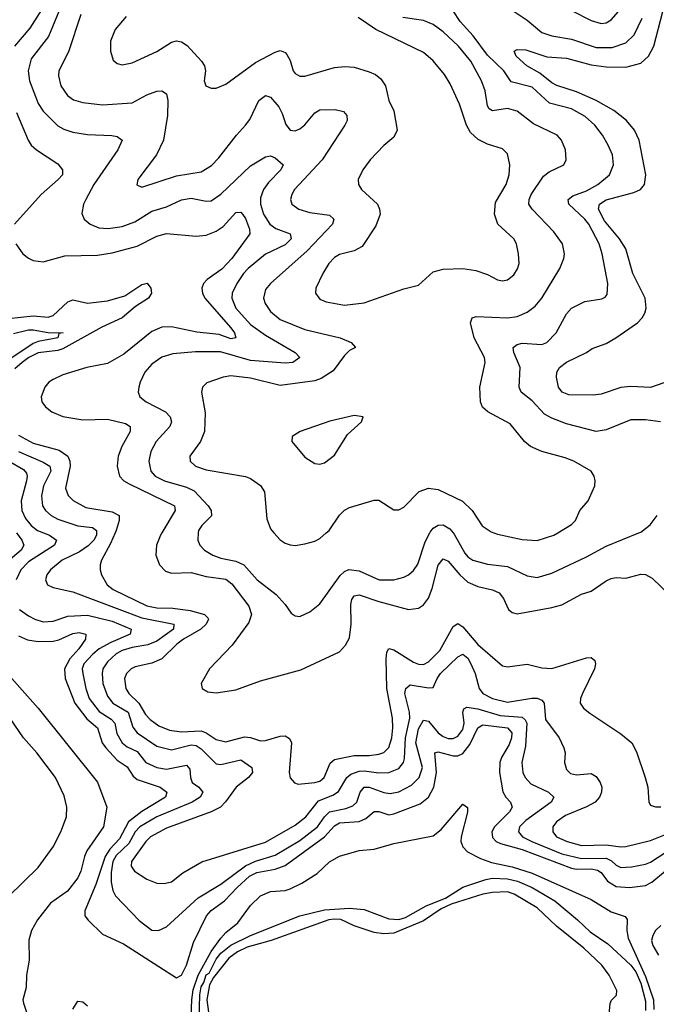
# Model space of a CAD drawing. Header units: inches. Extents: x 1305375 to 1407406, y 744550 to 841633.
# Tile 349 of 509: x 1390815 to 1393393, y 788091 to 792077. Entities that reach past the tile are written whole.
import ezdxf

# ---------------------------------------------------------------- set-up
doc = ezdxf.new("R2010")
doc.units = ezdxf.units.IN
doc.header["$MEASUREMENT"] = 0
doc.layers.add('B3798', color=7, linetype='Continuous')
doc.layers.add('B3799', color=7, linetype='Continuous')

msp = doc.modelspace()

# ---------------------------------------------------------------- linework, layer by layer
at = {"layer": 'B3798', "color": 5}
for points, elevation in [([(1390802.1, 790000), (1390822.9, 789970), (1390831.2, 789950), (1390820.4, 789930), (1390750.5, 789870)], 920), ([(1390911.3, 790000), (1390935.2, 789990), (1390964.3, 789970), (1390955.9, 789950), (1390850, 789882.6), (1390819.1, 789850), (1390801, 789810)], 940), ([(1391125.3, 790000), (1391125.3, 789990), (1391114.8, 789970), (1391092.7, 789947.3), (1391056.6, 789923.4), (1390986.4, 789890), (1390939.7, 789850), (1390924.9, 789830), (1390918.9, 789810), (1390927.4, 789790), (1390950, 789779), (1391030, 789761.3), (1391310, 789655.8), (1391439.2, 789630), (1391438.1, 789610), (1391370, 789561.5), (1391333.5, 789546.5), (1391270, 789535.6), (1391230, 789523.4), (1391205.1, 789510), (1391170, 789478.1), (1391152.2, 789450), (1391148.9, 789430), (1391151.2, 789390), (1391170, 789338.3), (1391191.6, 789310), (1391253.6, 789273.6), (1391273.2, 789213.2), (1391290.8, 789190.8), (1391370, 789136.2), (1391430, 789122.1), (1391510, 789142), (1391530, 789139.5), (1391550, 789126.3), (1391610, 789065.1), (1391630, 789062.3), (1391710, 789080.7), (1391754.7, 789050), (1391758.3, 789030), (1391741.9, 789010), (1391691.3, 788970), (1391648.8, 788911.2), (1391627.8, 788890), (1391589.8, 788870.2), (1391410, 788803.9), (1391345, 788770), (1391325.1, 788750), (1391267.3, 788670), (1391265.7, 788650), (1391280.2, 788630), (1391330, 788598.3), (1391370, 788582.3), (1391399.6, 788580.4), (1391430, 788586.7), (1391475.8, 788624.2), (1391552.3, 788667.7), (1391810, 788747.5), (1391930, 788816.6), (1391973.2, 788850), (1392025.1, 788914.9), (1392082.6, 788937.4), (1392106.7, 788953.3), (1392139.4, 789010), (1392156.6, 789023.4), (1392190, 789035.2), (1392210, 789036.7), (1392270, 789028.6), (1392310, 789029.7), (1392350, 789046.5), (1392369.4, 789070), (1392373.8, 789086.2), (1392377.1, 789170), (1392394.8, 789250), (1392394.1, 789274.1), (1392374.7, 789350), (1392379, 789370), (1392395.7, 789384.3), (1392470, 789373), (1392490, 789374), (1392505.5, 789410), (1392519.4, 789430), (1392590, 789497.7), (1392610, 789508.5), (1392630, 789493), (1392642.5, 789470), (1392659.6, 789430), (1392676.2, 789370), (1392690, 789349.6), (1392730, 789329.7), (1392790, 789314.2), (1392889, 789331), (1392910.1, 789330.1), (1392930, 789322.7), (1392939.2, 789310), (1392944.7, 789244.7), (1393000.2, 789170), (1393018.9, 789130), (1393024.6, 789110), (1393021.5, 789070), (1393030, 789041.3), (1393046.1, 789026.1), (1393070, 789019.8), (1393130, 789025.6), (1393150, 789014.3), (1393165.2, 788990), (1393172.8, 788970), (1393171, 788950), (1393163, 788930), (1393146, 788910), (1393109.8, 788890.2), (1393024.8, 788855.2), (1392989.4, 788830), (1392974.3, 788810), (1392973.6, 788790), (1392989.5, 788770), (1393032.3, 788750), (1393090, 788734.1), (1393190, 788737.6), (1393250, 788729.3), (1393270, 788730.9), (1393370, 788754.6), (1393430, 788779.4)], 960), ([(1391201.2, 790000), (1391183.2, 789956.8), (1391146.7, 789890), (1391141.1, 789870), (1391140.5, 789850), (1391146.6, 789830), (1391168.9, 789790), (1391192.8, 789770), (1391330, 789704), (1391370, 789695.9), (1391434.6, 789694.6), (1391505.7, 789685.7), (1391563.9, 789670), (1391576.5, 789656.5), (1391579.3, 789650), (1391570.6, 789630), (1391549.1, 789610), (1391477.7, 789570), (1391451.5, 789550), (1391390.6, 789489.4), (1391350, 789472.6), (1391282.4, 789457.6), (1391266.8, 789450), (1391247.6, 789430), (1391239.3, 789410), (1391244.6, 789370), (1391256.6, 789350), (1391296.9, 789310), (1391325, 789265), (1391343.8, 789243.8), (1391379, 789219), (1391421.7, 789201.7), (1391470, 789194.7), (1391550, 789198.9), (1391570.5, 789190.5), (1391610, 789164), (1391650, 789154.5), (1391725.7, 789174.3), (1391750, 789172), (1391790, 789158.6), (1391810, 789158.7), (1391870, 789177), (1391890, 789178.7), (1391908.1, 789168.1), (1391915.7, 789150), (1391906.4, 789030), (1391910, 789007.7), (1391928, 788988), (1391943, 788983), (1392009.6, 788989.6), (1392030, 788995.1), (1392048.3, 789010), (1392072.8, 789067.2), (1392090, 789082.6), (1392170, 789098.9), (1392230, 789098.6), (1392270, 789103.6), (1392290, 789110.8), (1392310, 789131.3), (1392321.8, 789170), (1392325.9, 789210), (1392324.1, 789250), (1392301.2, 789370), (1392299.3, 789490), (1392302.4, 789517.6), (1392310, 789531.8), (1392330, 789526.9), (1392410, 789475.9), (1392430, 789468.3), (1392450, 789467.7), (1392470, 789478), (1392516.1, 789523.9), (1392570, 789621.2), (1392590, 789633.1), (1392610, 789619.4), (1392670, 789547.9), (1392770, 789461.8), (1392790, 789457.1), (1392870, 789468.1), (1392930, 789453.1), (1392970, 789451.5), (1393110, 789493.7), (1393130, 789495.2), (1393143.6, 789483.6), (1393146.7, 789470), (1393143.2, 789450), (1393093.8, 789350), (1393086, 789330), (1393085.4, 789310), (1393098, 789290), (1393123.6, 789270), (1393250, 789186.8), (1393294.2, 789150), (1393313.3, 789113.3), (1393348.5, 789010), (1393358.2, 788970), (1393363.1, 788910), (1393370, 788897.3), (1393390.3, 788890.3), (1393411.5, 788891.5)], 980), ([(1391390.9, 790000), (1391385, 789990), (1391369.4, 789950), (1391366.7, 789910), (1391381, 789870), (1391405.2, 789845.2), (1391430, 789836.4), (1391510, 789838.9), (1391570, 789822.9), (1391650, 789812), (1391673.7, 789793.7), (1391742.7, 789702.7), (1391754.3, 789670), (1391743.3, 789636.7), (1391675, 789545), (1391583.5, 789450), (1391550.4, 789390.3), (1391553.7, 789370), (1391576.6, 789356.6), (1391610, 789351.7), (1391690, 789364.7), (1391790, 789400.8), (1391954.1, 789445.9), (1392110, 789518.6), (1392135, 789545), (1392150, 789575.5), (1392157.7, 789630), (1392155.8, 789710), (1392159.9, 789730), (1392170, 789744.4), (1392190, 789748.7), (1392270, 789721.5), (1392390, 789689.5), (1392430, 789695.1), (1392450, 789708.6), (1392470, 789735.6), (1392485.8, 789774.2), (1392510, 789869.1), (1392530, 789894.2), (1392550, 789885.5), (1392597, 789830), (1392630, 789800.7), (1392670, 789782.7), (1392729.2, 789769.2), (1392757, 789756.9), (1392774.6, 789734.6), (1392794.4, 789690), (1392810, 789677.1), (1392830, 789672.3), (1392970, 789697.2), (1393010, 789708.8), (1393090, 789752.1), (1393130, 789763.7), (1393190, 789805.8), (1393210, 789814.6), (1393230, 789818.7), (1393270, 789817.1), (1393330, 789833.4), (1393350, 789831.4), (1393377, 789817), (1393450, 789744.6)], 1020), ([(1391537.8, 790000), (1391535.8, 789970), (1391545, 789950), (1391563.5, 789930), (1391596.5, 789910), (1391630, 789897.3), (1391690, 789885), (1391722.6, 789870), (1391777.1, 789810), (1391854, 789750), (1391890.3, 789710), (1391914.5, 789674.5), (1391930, 789663.7), (1391950, 789661.7), (1391990, 789679.6), (1392030, 789713.1), (1392112.3, 789827.7), (1392130, 789844.1), (1392148.1, 789851.9), (1392190, 789846.7), (1392270.1, 789810.1), (1392330, 789810.2), (1392370, 789820.2), (1392390, 789830.2), (1392410, 789847.1), (1392427.1, 789872.9), (1392457, 789963), (1392476, 790000)], 1040), ([(1391844.7, 790000), (1391870, 789971.8), (1391890, 789958.3), (1391910, 789951.5), (1391930, 789949.1), (1391970, 789954.9), (1392010, 789966), (1392030, 789976.9), (1392056.2, 790000)], 1060), ([(1392570.3, 790000), (1392574.7, 789994.7), (1392618.2, 789918.2), (1392630, 789903.5), (1392650, 789889.5), (1392710, 789873.5), (1392790, 789864.4), (1392870, 789825.7), (1392910, 789819.8), (1392970, 789836.8), (1393110, 789902.3), (1393190, 789945.7), (1393322.3, 790000)], 1040), ([(1392735.3, 790000), (1392750, 789995.2), (1392850, 789973.7), (1392910, 789969.4), (1392978, 789990), (1392994.4, 790000)], 1060), ([(1390813.5, 789690), (1390850, 789663.6), (1390876.5, 789650), (1390910, 789640.4), (1390950, 789642.8), (1391010, 789663), (1391090, 789666.5), (1391190, 789642), (1391266, 789610), (1391261.9, 789590), (1391183.4, 789556.6), (1391136.8, 789530), (1391110.7, 789509.3), (1391075.3, 789470), (1391068.3, 789450), (1391070.5, 789430), (1391082.4, 789370), (1391096.1, 789330), (1391136.1, 789276.1), (1391185.3, 789245.3), (1391200.5, 789230), (1391207.7, 789187.7), (1391229.6, 789150), (1391250, 789133.3), (1391290, 789115.1), (1391325.8, 789070), (1391370, 789049.7), (1391410, 789042.8), (1391490, 789059.2), (1391503.3, 789043.3), (1391506.5, 789010), (1391513.9, 788990), (1391540.2, 788970), (1391557.1, 788950), (1391545.5, 788930), (1391513.2, 788910), (1391370, 788849.7), (1391301.7, 788810), (1391283.1, 788790), (1391257.1, 788742.9), (1391205.6, 788694.4), (1391192.2, 788670), (1391185, 788625), (1391185.8, 788585.8), (1391192.3, 788552.3), (1391203.5, 788530), (1391298.2, 788430), (1391350, 788392.1), (1391377.2, 788390), (1391410, 788405.4), (1391537.7, 788522.3), (1391630, 788578.4), (1391730, 788651.8), (1391770, 788671.5), (1391850, 788695.3), (1391950, 788755.1), (1392021.5, 788810), (1392050, 788851), (1392069.6, 788870.4), (1392135.9, 788884.1), (1392164.7, 788895.3), (1392179.9, 788910), (1392194.1, 788950), (1392209.4, 788970.6), (1392230, 788970.4), (1392290, 788948.5), (1392314.7, 788945.3), (1392350, 788951.4), (1392401.4, 788978.6), (1392432.1, 789010), (1392446.6, 789050), (1392419.1, 789150), (1392430, 789206.6), (1392450, 789241.7), (1392470, 789237.1), (1392510, 789190.9), (1392530, 789175.8), (1392550, 789167.6), (1392570, 789167.4), (1392590, 789176.6), (1392610, 789203.5), (1392614.6, 789230), (1392610, 789274), (1392613.1, 789286.9), (1392626.2, 789293.8), (1392670, 789287.2), (1392760.5, 789260.5), (1392850, 789253.5), (1392862.5, 789242.5), (1392868.6, 789230), (1392862.9, 789137.1), (1392849, 789070), (1392853.2, 789030), (1392861.4, 789010), (1392884.4, 788984.4), (1392956.5, 788950), (1392978.8, 788930), (1392967.8, 788910), (1392864.5, 788835.5), (1392839.6, 788810), (1392835.4, 788790), (1392851.4, 788770), (1392888.8, 788750), (1393010, 788700.2), (1393090, 788681.2), (1393190, 788683.2), (1393212.1, 788672.1), (1393230, 788654.4), (1393250, 788645.5), (1393292.7, 788647.3), (1393350, 788658.7), (1393370, 788667.4), (1393490, 788744.7)], 940), ([(1390810, 789583.4), (1390846.8, 789566.8), (1390890, 789559.9), (1390950, 789561.5), (1390973.2, 789566.8), (1391030, 789592.9), (1391056.3, 789596.3), (1391082.3, 789590), (1391081.6, 789570), (1391054.2, 789530), (1391018.5, 789490), (1390996.5, 789450), (1390998.8, 789410), (1391038, 789310), (1391087, 789247), (1391130.1, 789210), (1391149, 789150), (1391163.6, 789130), (1391210, 789079.5), (1391250, 789052.7), (1391274.5, 789014.5), (1391290, 789002.1), (1391383.9, 788970), (1391411.2, 788950), (1391406, 788930), (1391310, 788871.8), (1391255, 788830), (1391218.5, 788761.5), (1391180.2, 788719.8), (1391161.5, 788690), (1391123.1, 788576.9), (1391078.9, 788470), (1391079.3, 788450), (1391091.7, 788431.7), (1391150, 788375.2), (1391235.9, 788335.9), (1391450, 788198.4), (1391470, 788208.7), (1391490, 788250.3), (1391519, 788341), (1391572.1, 788450), (1391590, 788470.5), (1391643.8, 788510), (1391695.1, 788564.9), (1391746.1, 788610), (1391775.4, 788624.6), (1391850, 788638.1), (1391890, 788653.9), (1392050, 788769.8), (1392090, 788813.5), (1392110, 788825.6), (1392190, 788831), (1392216.3, 788843.7), (1392250, 788871.9), (1392270, 788871.6), (1392310, 788858.6), (1392330, 788862.2), (1392436.5, 788903.5), (1392470.4, 788930), (1392492, 788970), (1392503.3, 789030), (1392495.6, 789110), (1392510, 789113.7), (1392570, 789097.2), (1392590, 789097.8), (1392610, 789106.9), (1392637.5, 789142.5), (1392670, 789211.3), (1392690, 789222.2), (1392791.1, 789211.1), (1392807.5, 789190), (1392806.2, 789170), (1392797.1, 789142.9), (1392766.1, 789090), (1392759.7, 789070), (1392757.7, 789030), (1392771.9, 788951.9), (1392784.2, 788930), (1392802.5, 788910), (1392809.1, 788890), (1392798.7, 788870), (1392737.5, 788810), (1392727.3, 788790), (1392730, 788767.2), (1392745, 788750), (1392762.2, 788742.2), (1392850, 788718.7), (1393050, 788643.2), (1393070, 788638), (1393130, 788639.4), (1393155.1, 788635.1), (1393170, 788624.7), (1393195.2, 788590), (1393230, 788567.8), (1393284.3, 788564.3), (1393350, 788572.5), (1393374.5, 788585.5), (1393430, 788631.6)], 920), ([(1390739.2, 789459.2), (1390890.1, 789290), (1391130, 788990.1), (1391167.7, 788890), (1391153.9, 788810), (1391086.9, 788713.1), (1391077, 788690), (1391062.6, 788630), (1391050, 788603.2), (1391008.5, 788550), (1390939.7, 788500.3), (1390887.1, 788432.9), (1390862.5, 788390), (1390851.4, 788351.4), (1390852.8, 788270), (1390842.2, 788210), (1390840.8, 788159.2), (1390828, 788110), (1390830, 788096), (1390865.6, 787990)], 880), ([(1390770, 788528.4), (1390890, 788645.4), (1390950.6, 788729.4), (1390981.9, 788790), (1391004.1, 788850), (1391005.6, 788890), (1390995, 788935), (1390959.6, 789010), (1390884.1, 789110), (1390830, 789170), (1390757.1, 789277.1)], 880), ([(1391507.5, 788007.5), (1391512.1, 788110), (1391517.4, 788150), (1391538.3, 788210), (1391590, 788305.6), (1391630, 788359.4), (1391650, 788381.5), (1391699, 788421), (1391750, 788491.4), (1391790, 788530.5), (1391830, 788548.4), (1391890, 788552.6), (1391910, 788558.3), (1391958.2, 788581.8), (1392019, 788621), (1392070, 788668.5), (1392110, 788690.5), (1392190, 788714.2), (1392250, 788720.1), (1392330, 788742.8), (1392490, 788774.1), (1392521.6, 788798.4), (1392610, 788901.5), (1392628, 788888), (1392628.6, 788868.6), (1392603.3, 788770), (1392602.1, 788750), (1392609.1, 788729.1), (1392629.1, 788709.1), (1392681.8, 788681.8), (1392725.5, 788665.6), (1392810, 788647.6), (1392890, 788621.7), (1393130, 788515.7), (1393210, 788466.4), (1393266.6, 788446.6), (1393275.1, 788435.1), (1393274, 788390), (1393279.4, 788359.4), (1393350, 788204.6), (1393381.4, 788110), (1393383.8, 788070)], 880), ([(1391541.7, 788030), (1391544, 788130), (1391550, 788162.5), (1391561, 788179), (1391570, 788210.1), (1391582.1, 788217.9), (1391610, 788274.6), (1391630, 788298.4), (1391670, 788330.9), (1391750, 788370.6), (1391950, 788450.1), (1392050, 788474.4), (1392150, 788480.7), (1392210, 788474.7), (1392310, 788437), (1392350, 788435.1), (1392377.4, 788442.7), (1392461, 788490), (1392539.2, 788520.8), (1392610, 788565.9), (1392703.1, 788596.9), (1392730, 788601.7), (1392790, 788599.5), (1392831, 788590), (1392890, 788564.7), (1392982.3, 788510), (1393074, 788434), (1393125.2, 788385.2), (1393196.8, 788336.8), (1393290, 788249.6), (1393310, 788222.2), (1393330, 788176.8), (1393350, 788103.7), (1393350, 788066.2)], 860), ([(1393202.9, 788050), (1393205.7, 788094.3), (1393211.2, 788108.8), (1393231.8, 788128.2), (1393233.1, 788146.9), (1393201.8, 788210), (1393172.3, 788250), (1393099.2, 788319.2), (1392988.3, 788408.3), (1392910, 788481.6), (1392817.4, 788537.4), (1392790, 788546.5), (1392730, 788544.5), (1392690, 788537), (1392562.9, 788497), (1392522, 788478), (1392450, 788429), (1392330, 788379.4), (1392290, 788376.2), (1392250, 788382.5), (1392170, 788409.5), (1392115.1, 788435.1), (1392090, 788436.7), (1392066.8, 788433.2), (1391832.7, 788350), (1391736.8, 788323.2), (1391696.4, 788303.6), (1391662.1, 788277.9), (1391599.7, 788200.3), (1391583.2, 788170), (1391573.4, 788110), (1391579.2, 788059.2)], 860), ([(1393412.1, 788410), (1393390.5, 788390), (1393378.6, 788370), (1393373.7, 788350), (1393378.6, 788330), (1393402.6, 788290)], 920), ([(1391030, 788072), (1391050, 788104.7), (1391070, 788101), (1391090, 788084.7)], 880)]:
    msp.add_lwpolyline(points, dxfattribs=dict(at, elevation=elevation))
at = {"layer": 'B3799', "color": 5}
for points, elevation in [([(1390903, 792117), (1390856.5, 792043.5), (1390794.5, 791970)], 1020), ([(1390973.6, 792110), (1390932.2, 792010), (1390861.7, 791918.3), (1390848.7, 791870), (1390854.7, 791830), (1390890, 791738.5), (1390910, 791707.7), (1390970, 791647.2), (1390993.6, 791633.6), (1391030, 791621.6), (1391090, 791613.2), (1391188.6, 791608.6), (1391210, 791604), (1391230.3, 791590), (1391212.1, 791550), (1391115.3, 791410), (1391082.4, 791350), (1391073.8, 791330), (1391067.2, 791292.8), (1391075.8, 791270), (1391100.3, 791250), (1391134.9, 791234.9), (1391172.6, 791232.6), (1391230, 791239.9), (1391281, 791259), (1391350, 791302.6), (1391410, 791320.1), (1391470, 791348.3), (1391510, 791355.1), (1391570, 791342.7), (1391590, 791344.2), (1391630, 791370.8), (1391750, 791485.3), (1391810, 791522), (1391830, 791526.9), (1391850, 791518.6), (1391882.6, 791490), (1391873, 791470), (1391822.1, 791417.9), (1391802.1, 791390), (1391790, 791356.2), (1391789.7, 791330), (1391802, 791290), (1391828.5, 791250), (1391852.7, 791232.7), (1391910.2, 791210), (1391913.8, 791190), (1391890, 791166.2), (1391810, 791128.2), (1391740.1, 791070), (1391721.2, 791050), (1391694.6, 791010), (1391675.9, 790970), (1391673.8, 790950), (1391690.6, 790910), (1391750, 790844), (1391810, 790800.5), (1391930.3, 790730), (1391948.9, 790710), (1391920.5, 790690), (1391890, 790687), (1391750, 790697.6), (1391627.6, 790732.4), (1391527.4, 790732.6), (1391435.3, 790724.7), (1391390, 790710.6), (1391350, 790683.5), (1391322, 790650), (1391302.5, 790610), (1391297.7, 790590), (1391295, 790570), (1391300.8, 790550), (1391327.2, 790530), (1391406, 790490), (1391423.8, 790470), (1391429.3, 790450), (1391422.6, 790430), (1391368, 790370), (1391346.3, 790330), (1391337.7, 790290), (1391345.5, 790250), (1391364.1, 790230), (1391401.3, 790210), (1391490, 790185), (1391521.8, 790170), (1391578.5, 790110), (1391590.9, 790090), (1391591.1, 790068.9), (1391552.2, 790030), (1391538.5, 790010), (1391537.8, 790000)], 1040), ([(1393410, 790449), (1393350, 790458), (1393290, 790458), (1393190, 790416.5), (1393150, 790409.9), (1393030, 790441.7), (1392970, 790463.9), (1392941, 790481), (1392890, 790534.6), (1392845.8, 790570), (1392837.1, 790590), (1392842.1, 790670), (1392816.5, 790730), (1392813.8, 790750), (1392830, 790763), (1392850, 790768.3), (1392930, 790762.6), (1392950, 790770.2), (1392987.4, 790810), (1393030, 790886.7), (1393050, 790909.1), (1393103.2, 790936.8), (1393173.2, 790946.8), (1393186.5, 790953.5), (1393194.6, 790965.4), (1393196.2, 791010), (1393174.1, 791130), (1393161.9, 791170), (1393119.7, 791250), (1393103.9, 791270), (1393038.8, 791330), (1393035.9, 791350), (1393055.4, 791364.6), (1393110, 791385.1), (1393155.7, 791410), (1393203.7, 791450), (1393219.8, 791490), (1393215.7, 791530), (1393198.5, 791570), (1393174.6, 791610), (1393144.5, 791650), (1393105.7, 791685.7), (1393050, 791715.9), (1392960.1, 791740.1), (1392890, 791804.2), (1392805.8, 791825.8), (1392776, 791870), (1392710, 791933.3), (1392651.7, 792011.7), (1392599.3, 792070), (1392570, 792113.6)], 1040), ([(1392810, 792116.2), (1392870, 792075.2), (1392930, 792026.1), (1392970, 792011.9), (1393050, 791998.2), (1393150, 791965.1), (1393214.6, 791965.4), (1393270, 791983.7), (1393303.3, 792016.7), (1393336.2, 792083.8)], 1040), ([(1393450, 790617.2), (1393370, 790588.7), (1393290, 790592.2), (1393250, 790588.4), (1393170, 790561.5), (1393137, 790557), (1393039.3, 790559.4), (1393012.1, 790570), (1392996.8, 790590), (1392989, 790630), (1392989.8, 790650), (1393001.2, 790670), (1393030, 790691.3), (1393110, 790729.5), (1393133.8, 790746.2), (1393190, 790767), (1393229.8, 790790), (1393316.5, 790850), (1393336.4, 790870), (1393347.2, 790890), (1393352.2, 790910), (1393348, 790950), (1393297.9, 791050), (1393269.9, 791150), (1393244.4, 791190), (1393183.3, 791263.3), (1393159.5, 791310), (1393163.6, 791330), (1393190, 791347.8), (1393302.1, 791377.9), (1393328.6, 791390), (1393345, 791410), (1393350.5, 791450), (1393323.1, 791590), (1393304.4, 791630), (1393271.9, 791670), (1393220.5, 791710), (1393149.2, 791750), (1393070, 791785.8), (1392990, 791811), (1392970, 791822.1), (1392921, 791861), (1392868.5, 791890), (1392826, 791930), (1392817.6, 791950), (1392830, 791956.9), (1392864.6, 791955.4), (1392950, 791926.8), (1393030, 791922.1), (1393130, 791894.1), (1393190, 791886.1), (1393270, 791885.5), (1393330, 791902.1), (1393361.7, 791930), (1393383, 791970), (1393419.3, 792110)], 1020), ([(1393050, 792114.7), (1393130, 792073.5), (1393170, 792061.7), (1393190, 792065.1), (1393210, 792076.8), (1393240.6, 792110)], 1060), ([(1391061.9, 792098.1), (1391012.8, 791947.2), (1390973.5, 791870), (1390971.8, 791850), (1390981.3, 791810), (1391008.4, 791770), (1391033.3, 791753.3), (1391070, 791742.2), (1391150, 791733.3), (1391270, 791740.5), (1391330, 791772.9), (1391370, 791787.6), (1391390, 791789.1), (1391410, 791777.1), (1391415.5, 791750), (1391413.4, 791690), (1391397.7, 791590), (1391368.3, 791530), (1391293.1, 791430), (1391289.2, 791409.2), (1391310, 791399.6), (1391450, 791445.2), (1391550, 791462), (1391592.3, 791487.7), (1391622, 791518), (1391692.4, 791610), (1391730, 791650.2), (1391746.3, 791673.7), (1391783.7, 791750), (1391810, 791770.2), (1391830, 791763.6), (1391864.2, 791724.2), (1391878.3, 791698.3), (1391892.7, 791652.7), (1391910.2, 791630.2), (1391930, 791627.5), (1391950, 791635.5), (1391970, 791652), (1392010, 791700.7), (1392030, 791712.6), (1392093.2, 791713.2), (1392126, 791706), (1392139.5, 791690), (1392140.9, 791670), (1392131.4, 791650), (1392039.6, 791510), (1391927.9, 791390), (1391916.6, 791370), (1391912, 791350), (1391917.3, 791330), (1391945.3, 791310), (1391990, 791296.9), (1392070, 791285.8), (1392086.7, 791270), (1392082.3, 791250), (1391978.7, 791141.3), (1391830.1, 791009.9), (1391810, 790985.6), (1391802.5, 790950), (1391808.5, 790928.5), (1391830, 790895.8), (1391870, 790864.1), (1391970, 790823.1), (1392112.7, 790790), (1392157.3, 790770), (1392174.8, 790750), (1392150, 790737.6), (1392130, 790718.3), (1392083.9, 790656), (1392035.6, 790624.4), (1392010, 790615.5), (1391870, 790596.9), (1391750, 790625.6), (1391670, 790635.3), (1391639.3, 790630), (1391572.6, 790607.4), (1391554.6, 790590), (1391551.5, 790570), (1391565.6, 790485.6), (1391563.8, 790410), (1391546.8, 790370), (1391504.2, 790310), (1391505.8, 790290), (1391527.4, 790270), (1391570, 790255), (1391730, 790227.7), (1391750, 790220.2), (1391790, 790191.3), (1391805.8, 790165.8), (1391816.2, 790056.2), (1391830, 790016.3), (1391844.7, 790000)], 1060), ([(1391246.7, 792090), (1391202, 792038), (1391183.2, 791990), (1391183.2, 791950), (1391193.8, 791913.8), (1391210, 791899.5), (1391230, 791895.2), (1391270, 791902.8), (1391370, 791949.3), (1391430, 791986.4), (1391450, 791991.7), (1391470, 791987.7), (1391493, 791973), (1391551.3, 791910), (1391562.8, 791890), (1391566.9, 791870), (1391562, 791830), (1391568.4, 791810), (1391590, 791800.4), (1391610, 791800.3), (1391650, 791816.5), (1391770, 791903.5), (1391850, 791946.5), (1391870, 791952.2), (1391890, 791945.2), (1391896.8, 791936.8), (1391910, 791912.4), (1391922.6, 791870), (1391930, 791860.2), (1391950, 791849.3), (1391970, 791848.6), (1392090, 791884.1), (1392131.5, 791888.5), (1392170, 791884.6), (1392230, 791866.4), (1392255.5, 791855.5), (1392277.8, 791837.8), (1392296.4, 791810), (1392310, 791750.5), (1392330, 791708), (1392343.2, 791630), (1392330, 791601.2), (1392290, 791567.9), (1392234.8, 791510), (1392204.6, 791470), (1392186, 791430), (1392187.6, 791410), (1392199.6, 791390), (1392264.1, 791330), (1392272.7, 791310), (1392274.3, 791290), (1392256.8, 791243.2), (1392201.4, 791158.6), (1392170, 791141.4), (1392110, 791127.5), (1392090, 791115.2), (1392066.6, 791090), (1392042.2, 791050), (1392014.7, 790990), (1392013.1, 790970), (1392030, 790946.5), (1392055.8, 790935.8), (1392130, 790922), (1392210, 790931.4), (1392370, 790988.4), (1392430, 791002.4), (1392490, 791056.5), (1392530, 791068), (1392610, 791070.2), (1392662, 791062), (1392710, 791045.7), (1392750, 791024.6), (1392770, 791020.2), (1392790, 791024.4), (1392816, 791044), (1392831.3, 791068.7), (1392837.1, 791090), (1392835.5, 791130), (1392826.6, 791170), (1392815.5, 791190), (1392751.4, 791250), (1392737.9, 791290), (1392742.2, 791337.8), (1392784.5, 791410), (1392797.5, 791450), (1392800.3, 791490), (1392790, 791534), (1392770, 791554.5), (1392710, 791573.1), (1392671.9, 791591.9), (1392641, 791621), (1392624.7, 791650), (1392595.6, 791735.6), (1392557.9, 791817.9), (1392535.8, 791855.8), (1392490, 791910.8), (1392450, 791944), (1392257.2, 792037.2), (1392186.1, 792086.1)], 1080), ([(1392994.4, 790000), (1393050, 790034), (1393066, 790050), (1393084, 790090), (1393117.7, 790130), (1393143.7, 790190), (1393146, 790210), (1393140.9, 790230), (1393129.4, 790250), (1393059.6, 790290), (1393024.2, 790304.2), (1392929.6, 790330), (1392883.5, 790350), (1392859.8, 790370), (1392800.8, 790440.8), (1392711.1, 790490), (1392689.3, 790509.3), (1392680.7, 790530), (1392678.2, 790590), (1392699.8, 790690), (1392696.8, 790710), (1392655.1, 790790), (1392641.1, 790850), (1392647.8, 790870), (1392664, 790876), (1392790, 790870.1), (1392830, 790876), (1392870, 790893.1), (1392902.1, 790917.9), (1392929.3, 790950), (1393002.3, 791070), (1393018.4, 791110), (1393021.6, 791130), (1393012.8, 791170), (1392978.8, 791218.8), (1392889.8, 791310), (1392877.5, 791330), (1392878, 791350), (1392886.5, 791370), (1392936.4, 791443.6), (1392959.1, 791460.9), (1393018, 791490), (1393028.6, 791510), (1393025.8, 791550), (1393009.2, 791589.2), (1392991.1, 791610), (1392895.9, 791655.9), (1392830, 791706.9), (1392790, 791717.7), (1392730, 791708.3), (1392716.5, 791716.5), (1392708.9, 791728.9), (1392699.9, 791790), (1392684.6, 791830), (1392641.7, 791910), (1392592.2, 791970), (1392530, 792028.6), (1392490, 792058.1), (1392450, 792074.8), (1392366, 792086)], 1060), ([(1390801.4, 791701.4), (1390849.1, 791589.1), (1390861.2, 791570), (1390882.4, 791550), (1390970, 791494.2), (1390988.4, 791470), (1390987.6, 791450), (1390970.2, 791430), (1390902.5, 791370), (1390794.2, 791250)], 1020), ([(1390799.5, 791170), (1390827.9, 791130), (1390850, 791112.4), (1390870, 791102.5), (1390910, 791097.3), (1390998.1, 791121.9), (1391130, 791123.9), (1391190, 791133), (1391290, 791160.9), (1391370, 791201), (1391410, 791212.2), (1391530, 791200.7), (1391570, 791205), (1391610, 791221), (1391639.5, 791240.5), (1391690, 791296.8), (1391710, 791297.7), (1391716.6, 791290), (1391730, 791272.1), (1391745, 791230), (1391746.3, 791210), (1391674.2, 791110), (1391632.9, 791067.1), (1391573.7, 791026.3), (1391558.8, 791010), (1391551.9, 790990), (1391554.7, 790970), (1391564.6, 790950), (1391670.1, 790830), (1391685.1, 790810), (1391690.5, 790789.5), (1391670, 790786.1), (1391622.5, 790802.5), (1391532.4, 790812.4), (1391430, 790833.4), (1391390, 790833.2), (1391350, 790815.3), (1391237.1, 790722.9), (1391170, 790685.2), (1391087.2, 790670), (1390990, 790639.3), (1390950, 790621.3), (1390933.5, 790610), (1390917.2, 790590), (1390901.9, 790550), (1390904.1, 790530), (1390919.1, 790510), (1390945.5, 790490), (1390990, 790470.5), (1391070, 790457), (1391170, 790460.3), (1391243.2, 790443.2), (1391262.8, 790430), (1391262.7, 790410), (1391229, 790350), (1391213.4, 790310), (1391209.6, 790270), (1391219.1, 790230), (1391236.8, 790210), (1391258.1, 790198.1), (1391442.3, 790110), (1391443.9, 790090), (1391390.9, 790000)], 1020), ([(1390770, 790868.3), (1390870, 790878.3), (1390930, 790873.8), (1390950, 790880.1), (1391010, 790935), (1391030, 790943.2), (1391090, 790929.7), (1391170, 790939), (1391240.1, 790959.9), (1391310, 791005.5), (1391330.6, 791010.6), (1391346, 790990), (1391349.3, 790970), (1391336.1, 790950), (1391284, 790916), (1391229.6, 790870), (1391147.3, 790832.7), (1390990, 790745.6), (1390970, 790738.3), (1390890, 790728.6), (1390852.4, 790710), (1390824.8, 790690), (1390795.7, 790664.3)], 980), ([(1390790, 790806.5), (1390850, 790822.2), (1390870, 790822.4), (1390930, 790810.7), (1390990.3, 790810), (1390972.8, 790807.3), (1390970, 790789.9), (1390890, 790774.6), (1390870, 790766.9), (1390754.5, 790690)], 960), ([(1390810, 790396.1), (1390870, 790362.4), (1390974.5, 790334.5), (1391009.5, 790310), (1391018.3, 790290), (1391018.7, 790270), (1391001, 790181), (1391011.8, 790151.8), (1391030.8, 790130.8), (1391083.2, 790103.2), (1391190, 790084.8), (1391217.5, 790070), (1391218, 790050), (1391205.4, 790010), (1391201.2, 790000)], 980), ([(1390809.8, 790329.8), (1390910, 790286.3), (1390936.8, 790270), (1390940.7, 790250), (1390911, 790190), (1390903.3, 790150), (1390907.1, 790110), (1390918.9, 790090), (1390942.2, 790070), (1390970, 790055.7), (1391050, 790028.9), (1391110, 790022), (1391125.3, 790010), (1391125.3, 790000)], 960), ([(1390770, 790291.6), (1390830, 790256.6), (1390841.8, 790241.8), (1390845.8, 790230), (1390842.9, 790210), (1390820.2, 790130), (1390823.7, 790090), (1390837.8, 790057.8), (1390861.5, 790030), (1390887.5, 790010), (1390911.3, 790000)], 940), ([(1392056.2, 790000), (1392067.6, 790010), (1392110, 790071.6), (1392130, 790091.4), (1392150, 790102.3), (1392250, 790132), (1392270, 790132.7), (1392330, 790093), (1392350, 790092.7), (1392370, 790104.4), (1392432.2, 790167.8), (1392470, 790181), (1392510, 790175.8), (1392608.3, 790128.3), (1392648, 790090), (1392688.2, 790028.2), (1392723.8, 790003.8), (1392735.3, 790000)], 1060), ([(1393322.3, 790000), (1393330, 790003.1), (1393368, 790032), (1393396.3, 790070)], 1040), ([(1392476, 790000), (1392477.4, 790002.6), (1392490, 790019), (1392510, 790031.6), (1392530, 790032.1), (1392556.7, 790016.7), (1392570.3, 790000)], 1040)]:
    msp.add_lwpolyline(points, dxfattribs=dict(at, elevation=elevation))
at = {"layer": 'B3799', "color": 5, "elevation": 1080}
msp.add_lwpolyline([(1392170, 790475.1), (1392071.5, 790451.5), (1391951, 790410), (1391918.8, 790390), (1391917.3, 790370), (1391970, 790306.4), (1392010, 790281.3), (1392030, 790278.7), (1392050, 790283.7), (1392090, 790314.9), (1392142.3, 790397.7), (1392199, 790450), (1392206, 790470)], close=True, dxfattribs=at)

doc.saveas('drawing.dxf')
